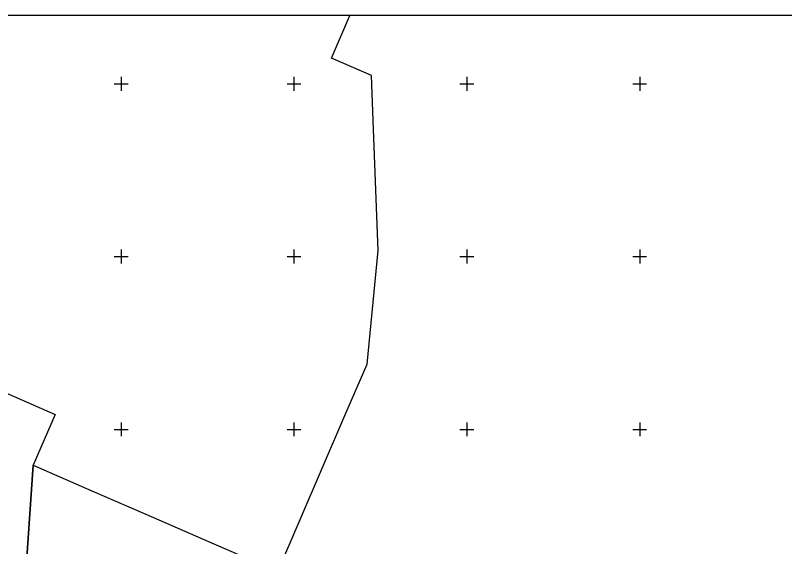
# Model space of a CAD drawing. Extents: x 528816 to 533196, y 6574767 to 6575847.
# Drawn here: x 530969.4 to 531191.9, y 6575116.1 to 6575269.8 of the extents above; entities that cross this region are included whole.
import ezdxf

# ---------------------------------------------------------------- set-up
doc = ezdxf.new("R2010")
doc.units = 0
for name, color, linetype in [('PIIR', 7, 'Continuous'), ('VORK', 7, 'Continuous'), ('VORMISTUS', 7, 'Continuous')]:
    doc.layers.add(name, color=color, linetype=linetype)

msp = doc.modelspace()

# ---------------------------------------------------------------- linework, layer by layer
at = {"layer": 'PIIR'}
msp.add_lwpolyline([(531305.77, 6574972.12), (530969.57, 6575066.46), (530974.54, 6575139.62), (530991.57, 6575132.2), (531009.32, 6575124.48), (531026.78, 6575116.88), (531045.31, 6575108.82), (531064.69, 6575154.04), (531071.15, 6575168.9), (531074.39, 6575201.73), (531073.01, 6575236.73), (531072.39, 6575252.39), (531060.82, 6575257.43), (531066.2, 6575269.79)], dxfattribs=at)
msp.add_lwpolyline([(530932.64, 6575175.31), (530946, 6575169.5), (530963.47, 6575161.89), (530980.93, 6575154.29), (530974.54, 6575139.62), (530969.57, 6575066.46), (530969.25, 6575061.78), (530905.33, 6575079.91), (530920.97, 6575134.79), (530930.79, 6575131.99), (530934.63, 6575145.46), (530921.29, 6575149.26)], close=True, dxfattribs=at)
at = {"layer": 'VORK'}
for p, q in [((531000, 6575252), (531000, 6575248)), ((531050, 6575252), (531050, 6575248)), ((531100, 6575252), (531100, 6575248)), ((531150, 6575252), (531150, 6575248)), ((530998, 6575250), (531002, 6575250)), ((531048, 6575250), (531052, 6575250)), ((531098, 6575250), (531102, 6575250)), ((531148, 6575250), (531152, 6575250)), ((530998, 6575200), (531002, 6575200)), ((531000, 6575202), (531000, 6575198)), ((531048, 6575200), (531052, 6575200)), ((531050, 6575202), (531050, 6575198)), ((531098, 6575200), (531102, 6575200)), ((531100, 6575202), (531100, 6575198)), ((531148, 6575200), (531152, 6575200)), ((531150, 6575202), (531150, 6575198)), ((531000, 6575152), (531000, 6575148)), ((531050, 6575152), (531050, 6575148)), ((531100, 6575152), (531100, 6575148)), ((531150, 6575152), (531150, 6575148)), ((530998, 6575150), (531002, 6575150)), ((531048, 6575150), (531052, 6575150)), ((531098, 6575150), (531102, 6575150)), ((531148, 6575150), (531152, 6575150))]:
    msp.add_line(p, q, dxfattribs=at)
at = {"layer": 'VORMISTUS'}
msp.add_lwpolyline([(533195.3, 6575269.79), (530714.07, 6575269.79), (530714.07, 6574767.12), (533195.3, 6574767.12)], close=True, dxfattribs=at)

doc.saveas('drawing.dxf')
